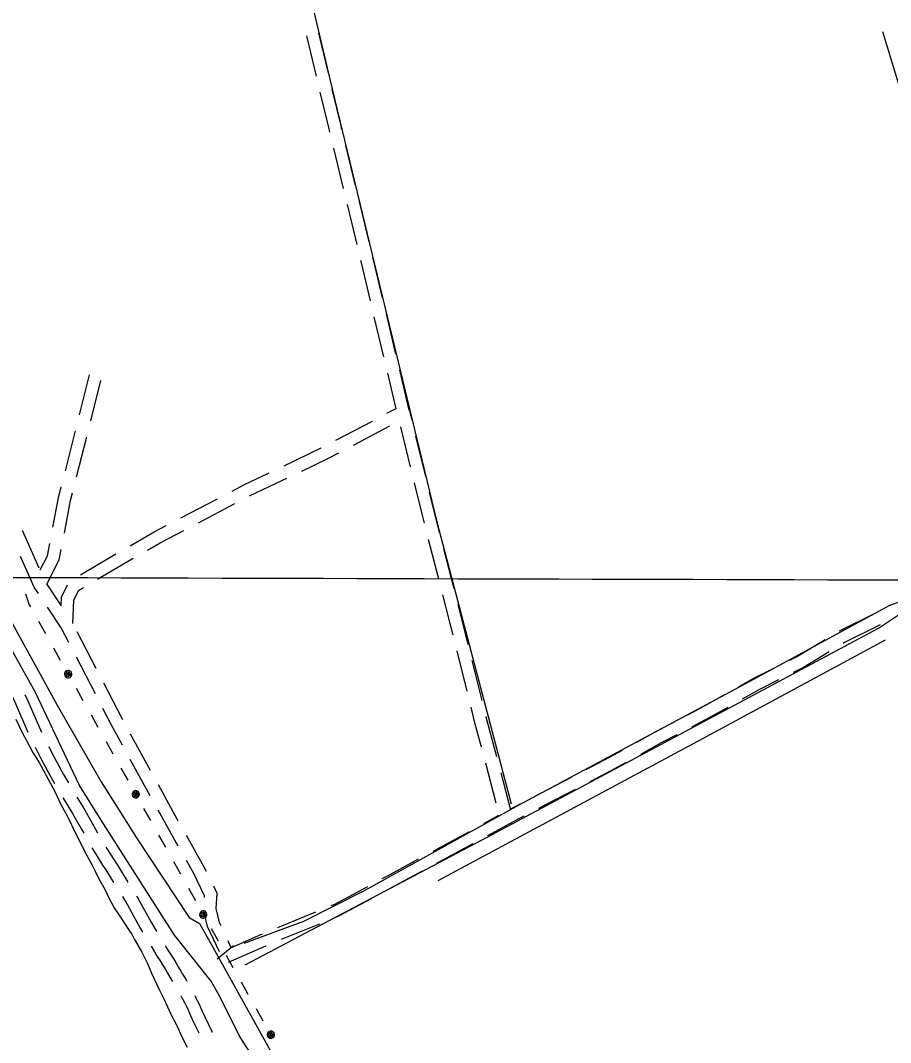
# Model space of a CAD drawing. Extents: x 3172297 to 3210190, y 958463 to 983887.
# Drawn here: x 3182586 to 3184693, y 968839 to 971315 of the extents above; entities that cross this region are included whole.
import ezdxf

# ---------------------------------------------------------------- set-up
doc = ezdxf.new("R2010")
doc.units = 0
for name, color, linetype in [('V-GRID-MAJR', 7, 'Continuous'), ('V-ROAD-CNTR', 7, 'Continuous'), ('V-SITE-VEGE', 7, 'Continuous'), ('V-TOPO-SHOR', 7, 'Continuous'), ('V-UTIL-LINE', 7, 'Continuous')]:
    doc.layers.add(name, color=color, linetype=linetype)

msp = doc.modelspace()

# ---------------------------------------------------------------- linework, layer by layer
at = {"layer": 'V-GRID-MAJR'}
msp.add_spline([(3176557.23, 969982.7930000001), (3181771.021, 969968.005), (3186984.815, 969953.976), (3192198.611, 969940.7050000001), (3197412.4080000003, 969928.193), (3202626.207, 969916.438), (3207840.008, 969905.443), (3207840.009, 969905.443)], degree=3, dxfattribs=at)
at = {"layer": 'V-ROAD-CNTR'}
for p, q in [((3183331.5160021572, 971187.6208956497), (3183308.156534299, 971284.8543017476)), ((3183302.328382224, 971180.6863071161), (3183278.968914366, 971277.9197132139)), ((3183397.157511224, 970915.4240523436), (3183373.6397288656, 971012.6192649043)), ((3183367.9697333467, 970908.4894257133), (3183344.4519509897, 971005.684638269)), ((3183400.894628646, 970772.4161281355), (3183377.3768462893, 970869.6113406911)), ((3183430.0824065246, 970779.3507547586), (3183406.564624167, 970876.5459673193)), ((3183465.8140797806, 970500.0475343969), (3183442.6989681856, 970597.3388326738)), ((3183495.0016077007, 970506.9821009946), (3183471.886496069, 970604.273399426)), ((3183527.3627639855, 970370.7742831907), (3183504.2476523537, 970468.0655816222)), ((3182728.47814596, 970359.7166284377), (3182752.918559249, 970456.6832774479)), ((3182755.8758079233, 970345.669392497), (3182780.3162203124, 970442.6360379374)), ((3183495.7308043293, 970374.1283079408), (3183475.0601244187, 970461.1310150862)), ((3183349.669739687, 970298.0954479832), (3183438.0758940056, 970344.806544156)), ((3182694.261567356, 970223.9633198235), (3182718.701980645, 970320.9299688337)), ((3183391.912708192, 970286.4851611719), (3183480.3143014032, 970333.1938473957)), ((3183506.2055039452, 970330.8388238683), (3183529.8497022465, 970233.6742630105)), ((3182721.659230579, 970209.9160888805), (3182746.099642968, 970306.8827343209)), ((3183542.6927759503, 970307.7773626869), (3183566.3369742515, 970210.6128018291)), ((3183223.98807448, 970236.4848845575), (3183314.2609776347, 970279.5026147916)), ((3182974.1668585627, 970110.1452584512), (3183062.7519540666, 970156.5409873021)), ((3183016.4703643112, 970098.435834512), (3183105.05545483, 970144.8315607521)), ((3182631.068810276, 969988.5314113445), (3182590.168978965, 970079.7849252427)), ((3183573.1570055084, 970058.9657413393), (3183598.058487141, 969962.1167645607)), ((3183610.0369161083, 970036.0028349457), (3183634.9383975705, 969939.1538588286)), ((3182683.3919969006, 969899.1562362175), (3182649.304275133, 969950.7033438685)), ((3182768.794566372, 969745.3508731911), (3182722.840942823, 969834.1652799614)), ((3182766.9806301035, 969683.5743197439), (3182721.0270123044, 969772.3887154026)), ((3183642.365282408, 969787.6571482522), (3183666.6100942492, 969690.6408341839)), ((3183679.039510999, 969764.6418298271), (3183703.2843228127, 969667.6255158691)), ((3182900.4574239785, 969498.2674388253), (3182852.39042077, 969585.9541506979)), ((3182899.777850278, 969437.0961642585), (3182851.7108412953, 969524.7828866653)), ((3183711.785941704, 969516.4071149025), (3183737.4575058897, 969419.7585014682)), ((3183748.908759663, 969493.5074066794), (3183772.959642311, 969402.9603545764)), ((3183300.5533300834, 969154.793941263), (3183208.0104699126, 969116.9017384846)), ((3183309.7648982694, 969126.1482587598), (3183217.2220380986, 969088.2560559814))]:
    msp.add_line(p, q, dxfattribs=at)
for points in [[(3183335.044838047, 971044.5627232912), (3183333.0838422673, 971052.6672034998), (3183311.672169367, 971141.7929446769)], [(3183364.232615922, 971051.4973499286), (3183362.248157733, 971059.6987965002), (3183340.8597893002, 971148.7275332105)], [(3183462.640451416, 970643.1899187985), (3183441.5815870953, 970731.82649066), (3183439.4895194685, 970740.4726697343)], [(3183433.452923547, 970636.2553519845), (3183412.408412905, 970724.8315093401), (3183410.301741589, 970733.5380431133)], [(3183522.789972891, 970389.5668610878), (3183533.23509663, 970346.6431870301)], [(3183473.4383557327, 970363.4909826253), (3183495.5341707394, 970375.1657325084)], [(3183266.841948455, 970223.6739314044), (3183329.966014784, 970253.75443133), (3183356.552070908, 970267.8016866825)], [(3183098.1859922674, 970175.0992788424), (3183128.626533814, 970191.0422668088), (3183187.8789132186, 970219.2777924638)], [(3183140.489491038, 970163.3898512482), (3183142.0434661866, 970164.2037331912), (3183230.7327869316, 970206.4668391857)], [(3183539.3073815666, 970194.8084386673), (3183558.3473036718, 970116.5649031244), (3183563.1964128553, 970097.7053320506)], [(3182664.0447504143, 970087.3206749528), (3182677.8829550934, 970158.9816385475), (3182684.4854020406, 970185.1766602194)], [(3182691.8680867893, 970073.1787632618), (3182707.1790449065, 970152.4663614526), (3182711.883065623, 970171.1294307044)], [(3183575.794653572, 970171.746977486), (3183587.450696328, 970123.8470968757), (3183600.0763235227, 970074.7424253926)], [(3182851.468218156, 970042.7897745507), (3182909.7147603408, 970076.3889921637), (3182938.732820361, 970091.5869669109)], [(3182893.1545002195, 970032.2028541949), (3182924.1752396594, 970050.0970078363), (3182981.036328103, 970079.8775440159)], [(3182633.2712028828, 969984.3998722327), (3182650.7022163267, 970018.2265350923), (3182656.4606696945, 970048.0466112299)], [(3182649.1824673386, 969949.7842295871), (3182679.3417836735, 970008.3114649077), (3182684.2840027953, 970033.9046825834)], [(3182730.714293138, 969971.9653822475), (3182768.693990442, 969995.041887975), (3182816.819688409, 970022.802948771)], [(3182629.1096411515, 969926.8535398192), (3182618.954826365, 969942.2095479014), (3182585.5847006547, 970016.6631857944)], [(3182772.046793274, 969961.9754767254), (3182783.980009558, 969969.2261120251), (3182858.505971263, 970012.2160288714)], [(3182684.128783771, 969897.1564185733), (3182685.010446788, 969918.0266275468), (3182699.7484087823, 969948.2611742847)], [(3182712.359546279, 969854.6426747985), (3182714.719553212, 969910.5073724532), (3182726.241349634, 969934.1440389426), (3182737.8627452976, 969941.205211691)], [(3183608.019079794, 969923.3771738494), (3183623.3188578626, 969863.8719655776), (3183632.6673576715, 969826.4636738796)], [(3182702.6455651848, 969807.9144736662), (3182684.242081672, 969843.4828215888), (3182651.173197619, 969893.4892531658)], [(3183644.8989901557, 969900.4142683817), (3183652.3991421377, 969871.2440344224), (3183669.341586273, 969803.4483554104)], [(3184658.5389280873, 969879.8331083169), (3184656.9153152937, 969878.9584784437), (3184569.104648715, 969835.4009111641), (3184568.9891219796, 969835.3314004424)], [(3184667.878695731, 969850.908695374), (3184583.527351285, 969809.067088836), (3184578.52291373, 969806.0559930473)], [(3184534.715604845, 969814.7095339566), (3184467.4658262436, 969774.2463404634), (3184448.2612432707, 969764.5491286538)], [(3184544.2493978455, 969785.4341273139), (3184481.980173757, 969747.9676595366), (3184457.586844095, 969735.6504285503)], [(3184412.5550430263, 969746.5195475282), (3184361.2466017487, 969720.6117304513), (3184324.16524514, 969699.8019084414)], [(3182833.163619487, 969621.028835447), (3182832.390770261, 969622.4387133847), (3182787.176015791, 969709.825110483)], [(3184421.880643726, 969717.6208473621), (3184375.3553982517, 969694.1282695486), (3184333.601198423, 969670.6960775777)], [(3182563.5219173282, 969681.8184121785), (3182573.757, 969660.2031200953), (3182573.757, 969660.4879927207), (3182603.6882409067, 969590.8488519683)], [(3182596.456065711, 969682.365595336), (3182603.757, 969666.9468799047), (3182603.757, 969666.6620072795), (3182636.3955728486, 969590.7238871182)], [(3184289.2828183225, 969680.2261118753), (3184242.009882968, 969653.6968405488), (3184201.4757758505, 969632.392732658)], [(3182832.484037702, 969559.8575756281), (3182805.911229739, 969608.3332866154), (3182785.362077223, 969648.0485614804)], [(3183676.3080189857, 969651.8343085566), (3183684.163327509, 969620.401064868), (3183701.5173160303, 969555.0665602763)], [(3184298.718771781, 969651.1202811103), (3184256.3321170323, 969627.3331594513), (3184210.83819323, 969603.4222476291)], [(3183712.982247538, 969628.8189902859), (3183713.214672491, 969627.8889351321), (3183738.6401340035, 969532.1668519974)], [(3184166.068384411, 969613.7831482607), (3184123.6160659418, 969591.4708577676), (3184078.1005230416, 969566.2529752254)], [(3184175.43080179, 969584.8126632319), (3184137.865934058, 969565.0691422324), (3184087.5213547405, 969537.1757324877)], [(3182620.943078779, 969554.8357037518), (3182634.131052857, 969528.8797479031), (3182640.4144436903, 969516.8387687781), (3182651.8127012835, 969495.2951856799), (3182663.629068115, 969473.87612553), (3182667.848043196, 969466.5334222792)], [(3182654.0487061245, 969555.9076344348), (3182660.802947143, 969542.6142520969), (3182666.9715563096, 969530.793231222), (3182678.2072987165, 969509.5568143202), (3182689.770931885, 969488.59587447), (3182701.6233753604, 969467.9678845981)], [(3184043.11634725, 969546.8699957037), (3183999.6581361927, 969522.7919776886), (3183955.052221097, 969499.5216467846)], [(3184052.5371760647, 969517.792751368), (3184013.8678638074, 969496.3680223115), (3183964.4073455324, 969470.5651075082)], [(3183919.588081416, 969481.0204622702), (3183843.516662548, 969441.3349836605), (3183830.9449480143, 969434.7345964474)], [(3182967.809177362, 969375.5381730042), (3182965.267178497, 969380.0375952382), (3182919.6842252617, 969463.1927540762)], [(3183928.9432058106, 969452.0639229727), (3183857.4273374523, 969414.7550163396), (3183840.3063022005, 969405.7661499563)], [(3182688.137719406, 969432.0629758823), (3182688.342185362, 969431.7210908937), (3182688.7153775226, 969431.1107003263), (3182711.3636826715, 969393.6590604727), (3182733.312801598, 969355.8886785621), (3182738.8995607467, 969345.9123453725)], [(3182722.2211585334, 969433.6791341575), (3182737.1703173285, 969408.9589395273), (3182759.371198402, 969370.7553214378), (3182772.526980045, 969347.262907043)], [(3182967.725291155, 969314.6971832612), (3182939.052821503, 969365.4484047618), (3182919.0046538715, 969402.0214752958)], [(3183795.529306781, 969416.1407169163), (3183772.506338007, 969404.0532241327)], [(3183743.9018898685, 969388.8125748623), (3183707.3659887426, 969368.9526926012)], [(3183804.8906609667, 969387.1722704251), (3183770.046545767, 969368.8784528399), (3183716.7640289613, 969339.9155840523)], [(3183672.2224013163, 969349.849632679), (3183603.68207137, 969312.5930483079), (3183584.351214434, 969302.1146690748)], [(3183036.094259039, 969253.3412658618), (3183030.9048636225, 969263.8567173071), (3182987.4845090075, 969340.7121839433)], [(3182758.636990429, 969311.1223638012), (3182761.892974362, 969305.5047696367), (3182773.0219375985, 969287.0540135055), (3182784.4645217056, 969268.8080042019), (3182792.002, 969257.2092466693), (3182792.002, 969257.3654529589), (3182811.2644738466, 969226.4404862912)], [(3182792.605576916, 969312.6704801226), (3182798.5760624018, 969302.7719864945), (3182809.7514782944, 969284.9519957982), (3182822.002, 969266.1007533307), (3182822.002, 969265.9445470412), (3182845.670748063, 969227.9455210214)], [(3183681.6204415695, 969320.8125241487), (3183617.99392863, 969286.2269516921), (3183593.746146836, 969273.0833308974)], [(3183031.4411379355, 969190.7330746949), (3183031.740237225, 969194.3743795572), (3183004.3731363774, 969249.829282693), (3182987.400620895, 969279.8711975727)], [(3183549.185400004, 969283.0528788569), (3183479.970660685, 969245.534713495), (3183461.234413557, 969235.4698659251)], [(3183558.580332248, 969254.0215405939), (3183494.217339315, 969219.133286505), (3183470.619843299, 969206.4570446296)], [(3183071.3883604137, 969121.4254006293), (3183067.3428398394, 969130.059421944), (3183059.3335021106, 969163.844183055), (3183062.3197627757, 969200.1996204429), (3183053.7959801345, 969217.4716560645)], [(3183426.000052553, 969216.542464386), (3183344.706451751, 969172.8726891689), (3183337.5704741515, 969169.9508223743)], [(3182832.412583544, 969192.4882228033), (3182839.659, 969180.8544529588), (3182839.659, 969181.2704543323), (3182875.808378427, 969115.9451886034), (3182881.3471853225, 969106.1904004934)], [(3182866.81885776, 969193.9932575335), (3182869.659, 969189.4335470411), (3182869.659, 969189.0175456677), (3182901.9776215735, 969130.6148113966), (3182913.113, 969111.003501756), (3182913.113, 969111.4413997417), (3182915.529169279, 969107.6766906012)], [(3183435.385415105, 969187.5296069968), (3183357.523548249, 969145.7033108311), (3183346.7820423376, 969141.3051398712)], [(3183067.778381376, 969058.4234717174), (3183038.8651601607, 969120.1305780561), (3183031.517277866, 969151.1252066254)], [(3183170.9933258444, 969101.7448573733), (3183167.0658744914, 969100.1367399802), (3183096.0485538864, 969068.7951810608), (3183088.3592419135, 969085.2058462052)], [(3182902.308045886, 969072.2055788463), (3182910.0685755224, 969059.1274177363), (3182916.8470450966, 969047.2807892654), (3182923.635432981, 969037.0744862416), (3182929.9724790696, 969027.1743351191)], [(3182936.381917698, 969073.5466278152), (3182942.3849549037, 969063.0552107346), (3182948.760567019, 969053.4695137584), (3182955.23952093, 969043.347664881)], [(3183180.2048940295, 969073.0991748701), (3183178.808125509, 969072.5272600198), (3183088.7063111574, 969032.7632799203)], [(3182929.8350268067, 969027.3932021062), (3182935.99994357, 969017.3863376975), (3182941.9223251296, 969007.3840063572), (3182947.677548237, 968997.2663319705), (3182952.22590485, 968988.9804766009), (3182953.6756028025, 968986.7482982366)], [(3182955.376973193, 969043.1287978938), (3182961.6800564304, 969032.8976623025), (3182967.8696748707, 969022.4439936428), (3182973.866451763, 969011.9016680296), (3182977.9900951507, 969004.3895233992), (3182982.6395155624, 968997.2305592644), (3182987.524837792, 968989.4111621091), (3182988.4327069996, 968987.900669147)], [(3182974.2604285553, 968952.4645077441), (3182974.995966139, 968951.1380008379), (3182979.0800585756, 968943.4581208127), (3182983.0300491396, 968935.7086062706), (3182986.8523713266, 968927.8722619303), (3182988.18, 968925.0466619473), (3182988.18, 968925.2272241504), (3182997.3268717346, 968904.5370073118), (3183005.556576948, 968886.768141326), (3183014.0906649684, 968869.1488560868), (3183017.3724315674, 968862.6465927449)], [(3183007.9034203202, 968952.9712392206), (3183009.8779508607, 968949.0973937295), (3183013.911628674, 968940.8277380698), (3183018.18, 968931.7433380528), (3183018.18, 968931.5627758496), (3183024.6591282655, 968916.9069926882), (3183032.669423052, 968899.6118586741), (3183040.9833350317, 968882.4471439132), (3183050.25, 968864.0868205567), (3183050.25, 968864.6982969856), (3183050.71495326, 968863.9293279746)]]:
    msp.add_lwpolyline(points, dxfattribs=at)
at = {"layer": 'V-SITE-VEGE'}
for p, q in [((3182574.2430000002, 969622.382), (3182589.9960000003, 969590.261)), ((3182589.9960000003, 969590.261), (3182600.107, 969570.8420000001)), ((3182600.107, 969570.8420000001), (3182616.552, 969540.028)), ((3182616.552, 969540.028), (3182630.565, 969517.87)), ((3182630.565, 969517.87), (3182652.106, 969478.995)), ((3182652.106, 969478.995), (3182668.537, 969447.52)), ((3182668.537, 969447.52), (3182683.628, 969415.4149999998)), ((3182683.628, 969415.4149999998), (3182699.464, 969386.6)), ((3182699.464, 969386.6), (3182718.989, 969346.4550000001)), ((3182718.989, 969346.4550000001), (3182745.482, 969293.576)), ((3182745.482, 969293.576), (3182758.1410000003, 969270.128)), ((3182758.1410000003, 969270.128), (3182766.347, 969254.059)), ((3182766.347, 969254.059), (3182775.168, 969235.9940000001)), ((3182775.168, 969235.9940000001), (3182790.389, 969209.175)), ((3182790.389, 969209.175), (3182799.2090000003, 969191.11)), ((3182799.2090000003, 969191.11), (3182812.48, 969165.662)), ((3182812.48, 969165.662), (3182823.345, 969150.191)), ((3182823.345, 969150.191), (3182838.648, 969126.6780000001)), ((3182838.648, 969126.6780000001), (3182847.563, 969112.5750000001)), ((3182847.563, 969112.5750000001), (3182855.853, 969099.8119999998)), ((3182855.853, 969099.8119999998), (3182862.187, 969088.417)), ((3182862.187, 969088.417), (3182879.311, 969058.248)), ((3182879.311, 969058.248), (3182893.194, 969030.8030000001)), ((3182893.194, 969030.8030000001), (3182903.2090000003, 969007.417)), ((3182903.2090000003, 969007.417), (3182920.801, 968969.301)), ((3182920.801, 968969.301), (3182932.782, 968945.207)), ((3182932.782, 968945.207), (3182951.019, 968906.415)), ((3182951.019, 968906.415), (3182963.031, 968883.6460000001)), ((3182963.031, 968883.6460000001), (3182978.078, 968849.557)), ((3182978.078, 968849.557), (3182989.444, 968827.461))]:
    msp.add_line(p, q, dxfattribs=at)
at = {"layer": 'V-TOPO-SHOR'}
msp.add_line((3183062.1434472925, 969041.8353454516), (3183101.5041976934, 969073.8774497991), dxfattribs=at)
for points in [[(3182785.1094594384, 973623.2815765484), (3182904.9967900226, 973005.1939177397), (3183113.4710443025, 972108.3455102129), (3183346.7217352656, 971122.1596517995), (3183594.168231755, 970100.2282173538), (3183774.6040642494, 969417.7119903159)], [(3183161.409517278, 968784.1299499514), (3183115.1585166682, 968855.6718416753), (3183068.9604993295, 968948.6418617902), (3183047.629506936, 968987.9797471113), (3182958.619385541, 969098.9125074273), (3182780.7404314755, 969377.9197037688), (3182727.3820435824, 969463.7646755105), (3182620.797725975, 969689.024939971), (3182478.570505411, 969942.9443477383), (3182382.5854549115, 970121.7505090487), (3182325.6733733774, 970214.7470207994), (3182315.029953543, 970243.3443502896), (3182322.1903240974, 970250.4693986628), (3182322.1903240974, 970250.4693986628), (3182322.2079851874, 970257.6121081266), (3182307.9402273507, 970264.790139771), (3182300.7975178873, 970264.8078008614), (3182297.2614853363, 970279.1020503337), (3182233.303830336, 970411.4011252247), (3182219.1685306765, 970472.1494778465), (3182169.496294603, 970604.4132305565), (3182105.65343669, 970783.1399169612), (3182027.6134653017, 970997.6154728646), (3181882.1592812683, 971390.8265457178)], [(3185062.5340193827, 970008.214103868), (3184950.9782461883, 970385.2354528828), (3184818.1287647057, 970815.8751659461), (3184674.667748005, 971287.6081638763)], [(3184692.6591366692, 969898.4261840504), (3184740.9121324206, 969916.1621112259), (3184787.3487112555, 969921.4038632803), (3184817.706844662, 969923.1143234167), (3184853.4347612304, 969930.1680775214), (3184896.3356332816, 969949.7027621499), (3185012.486681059, 969986.9115658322), (3185067.8684836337, 969999.2732949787), (3185187.533163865, 970013.2616018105), (3185283.97293238, 970021.9507633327), (3185410.7664194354, 970030.5648721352), (3185494.6899385, 970032.1428862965), (3185541.1221024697, 970035.5991254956), (3185567.9180398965, 970040.8894410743), (3185610.796837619, 970051.496561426)], [(3183129.9576168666, 969027.3834777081), (3183716.3740200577, 969336.6146385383), (3184315.315502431, 969656.5279724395), (3184663.9540701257, 969843.1459234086), (3184712.242384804, 969875.1659534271), (3184742.622592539, 969885.8039778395), (3184789.0635862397, 969892.8312427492), (3184869.4293241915, 969899.7746252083), (3184915.8968070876, 969917.5149672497), (3184980.2414928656, 969944.138724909), (3185049.9206428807, 969961.8216736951), (3185108.877886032, 969975.9600859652), (3185316.0547705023, 969998.6596286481), (3185621.434862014, 970021.1163537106)], [(3182496.515584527, 969978.613742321), (3182674.288572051, 969656.7502891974), (3182780.970025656, 969470.7749267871), (3182866.3469785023, 969334.8515138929), (3182994.4388994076, 969141.6804587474), (3183019.4030603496, 969127.3332260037), (3183047.850270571, 969077.2636153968), (3183232.7394759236, 968744.6684369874)], [(3184692.6591366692, 969898.4261840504), (3184349.3771075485, 969711.7949884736), (3183791.555399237, 969413.2062669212), (3183419.6566009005, 969207.0050677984), (3183271.2736095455, 969132.3799617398), (3183126.514622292, 969079.1721802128)], [(3184679.9508406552, 969813.6452273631), (3184225.8213239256, 969568.365829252), (3183596.481974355, 969230.6724195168)]]:
    msp.add_lwpolyline(points, dxfattribs=at)
at = {"layer": 'V-UTIL-LINE'}
for points in [[(3182597.9760000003, 969926.4010000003), (3182606.702, 969899.8720000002), (3182609.676, 969894.5770000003)], [(3182629.2630000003, 969859.7020000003), (3182645.912, 969830.0570000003)], [(3182665.499, 969795.1810000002), (3182682.148, 969765.5360000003)], [(3182701.24, 969731.5440000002), (3182702.502, 969734.1300000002), (3182700.203, 969733.7660000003), (3182699.062, 969731.2680000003), (3182700.77, 969728.8890000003), (3182703.808, 969730.4110000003), (3182705.185, 969734.8920000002), (3182701.735, 969737.4040000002), (3182697.014, 969736.2360000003), (3182695.558, 969731.8950000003), (3182696.85, 969727.6150000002), (3182701.349, 969725.8770000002), (3182706.299, 969728.2870000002), (3182709.0870000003, 969735.9510000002), (3182706.804, 969738.6180000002), (3182703.673, 969740.2090000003), (3182700.171, 969740.4800000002), (3182696.833, 969739.3910000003), (3182694.166, 969737.1070000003), (3182692.575, 969733.9760000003), (3182692.304, 969730.4750000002), (3182693.393, 969727.1360000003), (3182695.677, 969724.4690000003), (3182698.808, 969722.8790000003), (3182702.309, 969722.6070000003), (3182705.648, 969723.6970000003), (3182708.315, 969725.9800000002), (3182709.9050000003, 969729.1110000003), (3182710.177, 969732.6130000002), (3182709.0870000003, 969735.9510000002)], [(3182720.343, 969697.5280000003), (3182736.992, 969667.8830000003)], [(3182756.579, 969633.0070000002), (3182773.228, 969603.3620000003)], [(3182792.815, 969568.4870000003), (3182809.464, 969538.8420000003)], [(3182829.051, 969503.9660000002), (3182845.7, 969474.3210000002)], [(3182864.795, 969440.3300000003), (3182866.056, 969442.9160000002), (3182863.758, 969442.5520000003), (3182862.617, 969440.0540000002), (3182864.324, 969437.6760000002), (3182867.362, 969439.1970000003), (3182868.739, 969443.6790000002), (3182865.29, 969446.1900000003), (3182860.568, 969445.0230000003), (3182859.113, 969440.6820000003), (3182860.404, 969436.4020000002), (3182864.904, 969434.6640000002), (3182869.8540000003, 969437.0730000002), (3182872.642, 969444.7370000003), (3182870.358, 969447.4050000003), (3182867.227, 969448.9950000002), (3182863.7260000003, 969449.2670000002), (3182860.3880000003, 969448.1770000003), (3182857.72, 969445.8940000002), (3182856.13, 969442.7630000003), (3182855.858, 969439.2610000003), (3182856.948, 969435.9230000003), (3182859.231, 969433.2560000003), (3182862.362, 969431.6650000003), (3182865.864, 969431.3940000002), (3182869.202, 969432.4830000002), (3182871.869, 969434.7670000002), (3182873.46, 969437.8980000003), (3182873.731, 969441.3990000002), (3182872.642, 969444.7370000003)], [(3182883.896, 969406.3130000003), (3182900.545, 969376.6680000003)], [(3182920.132, 969341.7920000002), (3182936.781, 969312.1470000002)], [(3182956.3680000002, 969277.2720000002), (3182973.017, 969247.6270000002)], [(3182992.6040000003, 969212.7510000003), (3183009.253, 969183.1060000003)], [(3183028.349, 969149.1170000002), (3183029.61, 969151.7030000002), (3183027.312, 969151.3390000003), (3183026.171, 969148.8410000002), (3183027.879, 969146.4620000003), (3183030.917, 969147.9840000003), (3183032.294, 969152.4650000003), (3183028.844, 969154.9770000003), (3183024.123, 969153.8090000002), (3183022.667, 969149.4680000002), (3183023.958, 969145.1880000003), (3183028.458, 969143.4500000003), (3183033.4080000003, 969145.8600000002), (3183036.196, 969153.5240000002), (3183033.912, 969156.1910000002), (3183030.782, 969157.7820000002), (3183027.2800000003, 969158.0530000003), (3183023.9420000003, 969156.9640000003), (3183021.275, 969154.6800000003), (3183019.684, 969151.5490000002), (3183019.413, 969148.0480000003), (3183020.502, 969144.7100000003), (3183022.786, 969142.0420000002), (3183025.917, 969140.4520000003), (3183029.418, 969140.1800000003), (3183032.756, 969141.2700000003), (3183035.424, 969143.5530000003), (3183037.014, 969146.6840000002), (3183037.285, 969150.1860000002), (3183036.196, 969153.5240000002)], [(3183047.449, 969115.0980000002), (3183064.098, 969085.4530000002)], [(3183083.685, 969050.5770000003), (3183100.3340000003, 969020.9320000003)], [(3183119.921, 968986.0570000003), (3183136.5700000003, 968956.4120000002)], [(3183156.1580000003, 968921.5360000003), (3183172.807, 968891.8910000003)], [(3183191.904, 968857.9030000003), (3183193.165, 968860.4890000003), (3183190.867, 968860.1250000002), (3183189.7260000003, 968857.6270000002), (3183191.433, 968855.2490000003), (3183194.471, 968856.7700000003), (3183195.848, 968861.2520000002), (3183192.398, 968863.7630000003), (3183187.677, 968862.5960000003), (3183186.221, 968858.2550000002), (3183187.5130000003, 968853.9750000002), (3183192.012, 968852.2370000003), (3183196.9620000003, 968854.6460000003), (3183199.751, 968862.3100000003), (3183197.467, 968864.9780000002), (3183194.336, 968866.5680000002), (3183190.835, 968866.8400000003), (3183187.4960000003, 968865.7500000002), (3183184.829, 968863.4670000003), (3183183.238, 968860.3360000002), (3183182.967, 968856.8340000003), (3183184.056, 968853.4960000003), (3183186.34, 968850.8290000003), (3183189.471, 968849.2380000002), (3183192.972, 968848.9670000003), (3183196.311, 968850.0560000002), (3183198.978, 968852.3400000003), (3183200.569, 968855.4710000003), (3183200.84, 968858.9720000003), (3183199.751, 968862.3100000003)]]:
    msp.add_lwpolyline(points, dxfattribs=at)

doc.saveas('drawing.dxf')
